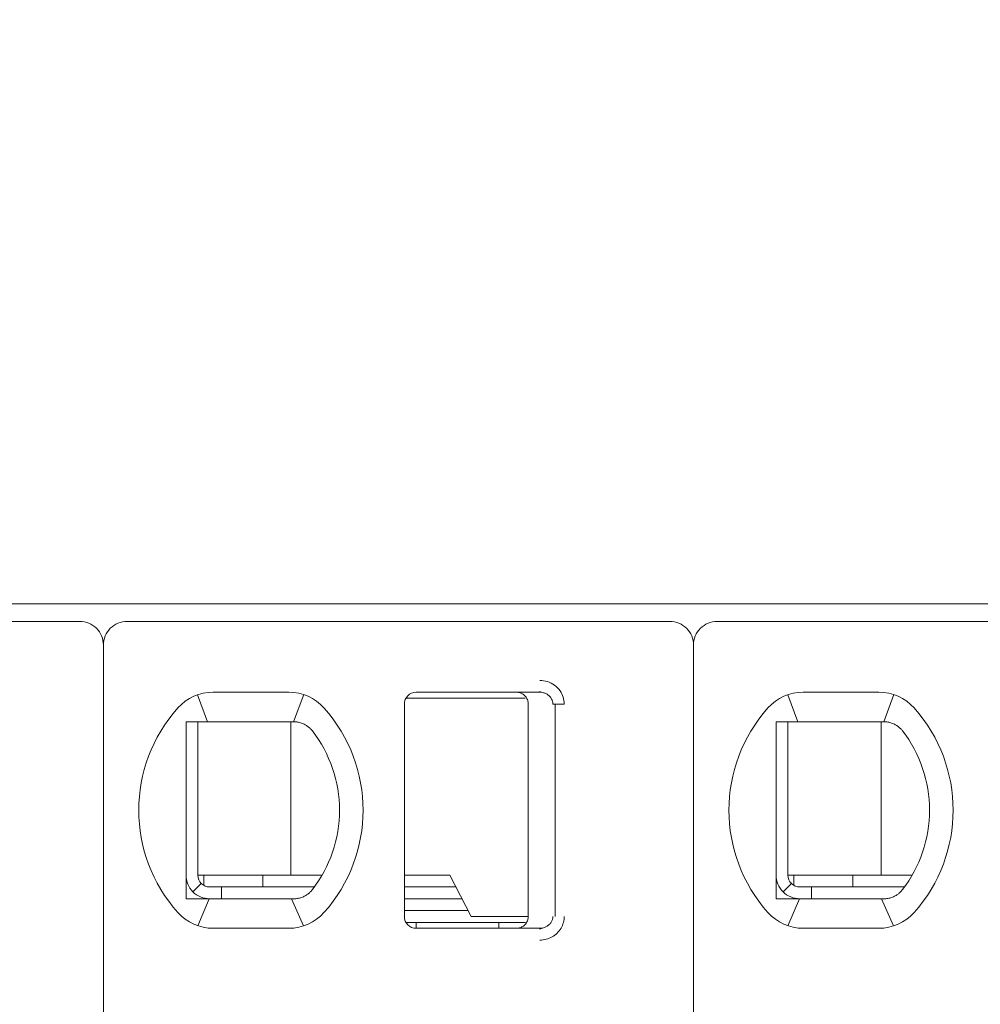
# Model space of a CAD drawing. Header units: millimetres. Extents: x -1114 to 1396, y -630 to 631.
# Tile 504 of 656: x 426.44 to 434.58, y -154.74 to -146.39. Entities that reach past the tile are written whole.
import ezdxf

# ---------------------------------------------------------------- set-up
doc = ezdxf.new("R2010")
doc.units = ezdxf.units.MM
doc.header["$MEASUREMENT"] = 0

msp = doc.modelspace()

# ---------------------------------------------------------------- linework, layer by layer
at = {"lineweight": 18}
for points, knots in [([(1038.9843, -629.7647), (1038.9843, -629.7647), (-1111.4882, -629.7647), (-1111.4882, -629.7647), (-1111.4882, -629.7647), (-1111.4882, -629.7647), (-1111.4882, 630.7883), (-1111.4882, 630.7883), (-1111.4882, 630.7883), (-1111.4882, 630.7883), (1038.9843, 630.7883), (1038.9843, 630.7883)], [0, 0, 0, 0, 0.333333, 0.333333, 0.333333, 0.333333, 0.666667, 0.666667, 0.666667, 0.666667, 1, 1, 1, 1]), ([(427.1538, -151.6916), (427.1538, -151.6386), (427.1327, -151.5877), (427.0952, -151.5502), (427.0952, -151.5502), (427.0577, -151.5127), (427.0068, -151.4916), (426.9538, -151.4916)], [0, 0, 0, 0, 0.5, 0.5, 0.5, 0.5, 1, 1, 1, 1]), ([(427.3538, -151.4916), (427.3007, -151.4916), (427.2498, -151.5127), (427.2123, -151.5502), (427.2123, -151.5502), (427.1748, -151.5877), (427.1538, -151.6386), (427.1538, -151.6916)], [0, 0, 0, 0, 0.5, 0.5, 0.5, 0.5, 1, 1, 1, 1]), ([(432.1538, -151.6916), (432.1538, -151.6386), (432.1327, -151.5877), (432.0952, -151.5502), (432.0952, -151.5502), (432.0577, -151.5127), (432.0068, -151.4916), (431.9538, -151.4916)], [0, 0, 0, 0, 0.5, 0.5, 0.5, 0.5, 1, 1, 1, 1]), ([(432.3538, -151.4916), (432.3007, -151.4916), (432.2498, -151.5127), (432.2123, -151.5502), (432.2123, -151.5502), (432.1748, -151.5877), (432.1538, -151.6386), (432.1538, -151.6916)], [0, 0, 0, 0, 0.5, 0.5, 0.5, 0.5, 1, 1, 1, 1]), ([(430.8512, -151.9916), (430.8732, -151.9915), (430.8944, -151.9947), (430.9155, -152.0015), (430.9155, -152.0015), (430.9366, -152.0083), (430.9576, -152.0186), (430.9762, -152.0322), (430.9762, -152.0322), (430.9947, -152.0458), (431.0108, -152.0628), (431.023, -152.08), (431.023, -152.08), (431.0352, -152.0972), (431.0435, -152.1147), (431.0492, -152.1333), (431.0492, -152.1333), (431.055, -152.1518), (431.0581, -152.1713), (431.0582, -152.1916)], [0, 0, 0, 0, 0.2, 0.2, 0.2, 0.2, 0.4, 0.4, 0.4, 0.4, 0.6, 0.6, 0.6, 0.6, 0.8, 0.8, 0.8, 0.8, 1, 1, 1, 1]), ([(429.8038, -152.0916), (429.7772, -152.0916), (429.7518, -152.1022), (429.733, -152.1209), (429.733, -152.1209), (429.7143, -152.1397), (429.7038, -152.1651), (429.7038, -152.1916)], [0, 0, 0, 0, 0.5, 0.5, 0.5, 0.5, 1, 1, 1, 1]), ([(429.8038, -152.0916), (429.7772, -152.0916), (429.7518, -152.1022), (429.733, -152.1209), (429.733, -152.1209), (429.7143, -152.1397), (429.7038, -152.1651), (429.7038, -152.1916)], [0, 0, 0, 0, 0.5, 0.5, 0.5, 0.5, 1, 1, 1, 1]), ([(430.7538, -152.1916), (430.7538, -152.1812), (430.7521, -152.1708), (430.7489, -152.1608), (430.7489, -152.1608), (430.7457, -152.1509), (430.7409, -152.1414), (430.7347, -152.133), (430.7347, -152.133), (430.7286, -152.1245), (430.7212, -152.117), (430.7127, -152.1109), (430.7127, -152.1109), (430.7043, -152.1047), (430.6948, -152.0999), (430.6849, -152.0966), (430.6849, -152.0966), (430.6749, -152.0933), (430.6643, -152.0916), (430.6538, -152.0916)], [0, 0, 0, 0, 0.2, 0.2, 0.2, 0.2, 0.4, 0.4, 0.4, 0.4, 0.6, 0.6, 0.6, 0.6, 0.8, 0.8, 0.8, 0.8, 1, 1, 1, 1]), ([(430.8512, -152.0916), (430.8599, -152.0916), (430.8687, -152.0926), (430.8772, -152.0945), (430.8772, -152.0945), (430.8855, -152.0963), (430.8937, -152.099), (430.9014, -152.1026), (430.9014, -152.1026), (430.909, -152.1061), (430.9162, -152.1104), (430.9227, -152.1154), (430.9227, -152.1154), (430.9289, -152.1202), (430.9345, -152.1256), (430.9395, -152.1315), (430.9395, -152.1315), (430.944, -152.137), (430.9479, -152.1429), (430.9512, -152.1491), (430.9512, -152.1491), (430.9544, -152.1553), (430.9569, -152.1619), (430.9587, -152.1687), (430.9587, -152.1687), (430.9607, -152.1762), (430.9617, -152.1839), (430.9617, -152.1916)], [0, 0, 0, 0, 0.142857, 0.142857, 0.142857, 0.142857, 0.285714, 0.285714, 0.285714, 0.285714, 0.428571, 0.428571, 0.428571, 0.428571, 0.571429, 0.571429, 0.571429, 0.571429, 0.714286, 0.714286, 0.714286, 0.714286, 0.857143, 0.857143, 0.857143, 0.857143, 1, 1, 1, 1]), ([(427.9152, -152.3416), (427.9085, -152.3416), (427.9017, -152.3416), (427.8948, -152.3416), (427.8948, -152.3416), (427.888, -152.3416), (427.8812, -152.3416), (427.8744, -152.3416), (427.8744, -152.3416), (427.8675, -152.3416), (427.8606, -152.3416), (427.8538, -152.3416)], [0, 0, 0, 0, 0.333333, 0.333333, 0.333333, 0.333333, 0.666667, 0.666667, 0.666667, 0.666667, 1, 1, 1, 1]), ([(427.8538, -152.3416), (427.8538, -152.3926), (427.8538, -152.4451), (427.8538, -152.5), (427.8538, -152.5), (427.8538, -152.5275), (427.8538, -152.5556), (427.8538, -152.5845), (427.8538, -152.5845), (427.8538, -152.599), (427.8538, -152.6136), (427.8538, -152.6286), (427.8538, -152.6286), (427.8538, -152.6435), (427.8538, -152.6587), (427.8538, -152.674), (427.8538, -152.674), (427.8538, -152.7048), (427.8538, -152.7364), (427.8538, -152.7691), (427.8538, -152.7691), (427.8538, -152.8018), (427.8538, -152.8356), (427.8538, -152.8709), (427.8538, -152.8709), (427.8538, -152.8886), (427.8538, -152.9066), (427.8538, -152.9247), (427.8538, -152.9247), (427.8538, -152.9428), (427.8538, -152.961), (427.8538, -152.9795), (427.8538, -152.9795), (427.8538, -152.9981), (427.8538, -153.0168), (427.8538, -153.0357), (427.8538, -153.0357), (427.8538, -153.0547), (427.8538, -153.074), (427.8538, -153.093), (427.8538, -153.093), (427.8538, -153.131), (427.8538, -153.1686), (427.8538, -153.2056), (427.8538, -153.2056), (427.8538, -153.2149), (427.8538, -153.2241), (427.8538, -153.2334), (427.8538, -153.2334), (427.8538, -153.2426), (427.8538, -153.2518), (427.8538, -153.2609), (427.8538, -153.2609), (427.8538, -153.2791), (427.8538, -153.2969), (427.8538, -153.3144), (427.8538, -153.3144), (427.8538, -153.3493), (427.8538, -153.383), (427.8538, -153.4156), (427.8538, -153.4156), (427.8538, -153.432), (427.8538, -153.448), (427.8538, -153.4639), (427.8538, -153.4639), (427.8538, -153.4798), (427.8538, -153.4954), (427.8538, -153.5107), (427.8538, -153.5107), (427.8538, -153.5414), (427.8538, -153.571), (427.8538, -153.5998), (427.8538, -153.5998), (427.8538, -153.6285), (427.8538, -153.6565), (427.8538, -153.6838), (427.8538, -153.6838), (427.8538, -153.7385), (427.8538, -153.7908), (427.8538, -153.8416)], [0, 0, 0, 0, 0.05, 0.05, 0.05, 0.05, 0.1, 0.1, 0.1, 0.1, 0.15, 0.15, 0.15, 0.15, 0.2, 0.2, 0.2, 0.2, 0.25, 0.25, 0.25, 0.25, 0.3, 0.3, 0.3, 0.3, 0.35, 0.35, 0.35, 0.35, 0.4, 0.4, 0.4, 0.4, 0.45, 0.45, 0.45, 0.45, 0.5, 0.5, 0.5, 0.5, 0.55, 0.55, 0.55, 0.55, 0.6, 0.6, 0.6, 0.6, 0.65, 0.65, 0.65, 0.65, 0.7, 0.7, 0.7, 0.7, 0.75, 0.75, 0.75, 0.75, 0.8, 0.8, 0.8, 0.8, 0.85, 0.85, 0.85, 0.85, 0.9, 0.9, 0.9, 0.9, 0.95, 0.95, 0.95, 0.95, 1, 1, 1, 1]), ([(428.0829, -152.3416), (428.0778, -152.3416), (428.0726, -152.3416), (428.0673, -152.3416), (428.0673, -152.3416), (428.0621, -152.3416), (428.0568, -152.3416), (428.0513, -152.3416), (428.0513, -152.3416), (428.0459, -152.3416), (428.0404, -152.3416), (428.0348, -152.3416), (428.0348, -152.3416), (428.0291, -152.3416), (428.0233, -152.3416), (428.0174, -152.3416), (428.0174, -152.3416), (428.0114, -152.3416), (428.0052, -152.3416), (427.999, -152.3416), (427.999, -152.3416), (427.9927, -152.3416), (427.9863, -152.3416), (427.9797, -152.3416), (427.9797, -152.3416), (427.9731, -152.3416), (427.9663, -152.3416), (427.9594, -152.3416), (427.9594, -152.3416), (427.9524, -152.3416), (427.9453, -152.3416), (427.938, -152.3416), (427.938, -152.3416), (427.9306, -152.3416), (427.923, -152.3416), (427.9152, -152.3416)], [0, 0, 0, 0, 0.111111, 0.111111, 0.111111, 0.111111, 0.222222, 0.222222, 0.222222, 0.222222, 0.333333, 0.333333, 0.333333, 0.333333, 0.444444, 0.444444, 0.444444, 0.444444, 0.555556, 0.555556, 0.555556, 0.555556, 0.666667, 0.666667, 0.666667, 0.666667, 0.777778, 0.777778, 0.777778, 0.777778, 0.888889, 0.888889, 0.888889, 0.888889, 1, 1, 1, 1]), ([(428.7246, -152.3416), (428.729, -152.3416), (428.7336, -152.3416), (428.7382, -152.3416), (428.7382, -152.3416), (428.7427, -152.3416), (428.7474, -152.3416), (428.7521, -152.3416), (428.7521, -152.3416), (428.7568, -152.3416), (428.7614, -152.3416), (428.7662, -152.3416)], [0, 0, 0, 0, 0.333333, 0.333333, 0.333333, 0.333333, 0.666667, 0.666667, 0.666667, 0.666667, 1, 1, 1, 1]), ([(428.7662, -152.3416), (428.7774, -152.3416), (428.7886, -152.3426), (428.7997, -152.3445), (428.7997, -152.3445), (428.8108, -152.3464), (428.8218, -152.3492), (428.8325, -152.353), (428.8325, -152.353), (428.8432, -152.3567), (428.8537, -152.3615), (428.8638, -152.3671)], [0, 0, 0, 0, 0.333333, 0.333333, 0.333333, 0.333333, 0.666667, 0.666667, 0.666667, 0.666667, 1, 1, 1, 1]), ([(428.8638, -152.3671), (428.8721, -152.3717), (428.8799, -152.3769), (428.8872, -152.3824), (428.8872, -152.3824), (428.8945, -152.388), (428.9013, -152.394), (428.9075, -152.4002), (428.9075, -152.4002), (428.9138, -152.4064), (428.9194, -152.4128), (428.9245, -152.4194)], [0, 0, 0, 0, 0.333333, 0.333333, 0.333333, 0.333333, 0.666667, 0.666667, 0.666667, 0.666667, 1, 1, 1, 1]), ([(432.9152, -152.3416), (432.9085, -152.3416), (432.9017, -152.3416), (432.8948, -152.3416), (432.8948, -152.3416), (432.888, -152.3416), (432.8812, -152.3416), (432.8744, -152.3416), (432.8744, -152.3416), (432.8675, -152.3416), (432.8606, -152.3416), (432.8538, -152.3416)], [0, 0, 0, 0, 0.333333, 0.333333, 0.333333, 0.333333, 0.666667, 0.666667, 0.666667, 0.666667, 1, 1, 1, 1]), ([(432.8538, -152.3416), (432.8538, -152.3926), (432.8538, -152.4451), (432.8538, -152.5), (432.8538, -152.5), (432.8538, -152.5275), (432.8538, -152.5556), (432.8538, -152.5845), (432.8538, -152.5845), (432.8538, -152.599), (432.8538, -152.6136), (432.8538, -152.6286), (432.8538, -152.6286), (432.8538, -152.6435), (432.8538, -152.6587), (432.8538, -152.674), (432.8538, -152.674), (432.8538, -152.7048), (432.8538, -152.7364), (432.8538, -152.7691), (432.8538, -152.7691), (432.8538, -152.8018), (432.8538, -152.8356), (432.8538, -152.8709), (432.8538, -152.8709), (432.8538, -152.8886), (432.8538, -152.9066), (432.8538, -152.9247), (432.8538, -152.9247), (432.8538, -152.9428), (432.8538, -152.961), (432.8538, -152.9795), (432.8538, -152.9795), (432.8538, -152.9981), (432.8538, -153.0168), (432.8538, -153.0357), (432.8538, -153.0357), (432.8538, -153.0547), (432.8538, -153.074), (432.8538, -153.093), (432.8538, -153.093), (432.8538, -153.131), (432.8538, -153.1686), (432.8538, -153.2056), (432.8538, -153.2056), (432.8538, -153.2149), (432.8538, -153.2241), (432.8538, -153.2334), (432.8538, -153.2334), (432.8538, -153.2426), (432.8538, -153.2518), (432.8538, -153.2609), (432.8538, -153.2609), (432.8538, -153.2791), (432.8538, -153.2969), (432.8538, -153.3144), (432.8538, -153.3144), (432.8538, -153.3493), (432.8538, -153.383), (432.8538, -153.4156), (432.8538, -153.4156), (432.8538, -153.432), (432.8538, -153.448), (432.8538, -153.4639), (432.8538, -153.4639), (432.8538, -153.4798), (432.8538, -153.4954), (432.8538, -153.5107), (432.8538, -153.5107), (432.8538, -153.5414), (432.8538, -153.571), (432.8538, -153.5998), (432.8538, -153.5998), (432.8538, -153.6285), (432.8538, -153.6565), (432.8538, -153.6838), (432.8538, -153.6838), (432.8538, -153.7385), (432.8538, -153.7908), (432.8538, -153.8416)], [0, 0, 0, 0, 0.05, 0.05, 0.05, 0.05, 0.1, 0.1, 0.1, 0.1, 0.15, 0.15, 0.15, 0.15, 0.2, 0.2, 0.2, 0.2, 0.25, 0.25, 0.25, 0.25, 0.3, 0.3, 0.3, 0.3, 0.35, 0.35, 0.35, 0.35, 0.4, 0.4, 0.4, 0.4, 0.45, 0.45, 0.45, 0.45, 0.5, 0.5, 0.5, 0.5, 0.55, 0.55, 0.55, 0.55, 0.6, 0.6, 0.6, 0.6, 0.65, 0.65, 0.65, 0.65, 0.7, 0.7, 0.7, 0.7, 0.75, 0.75, 0.75, 0.75, 0.8, 0.8, 0.8, 0.8, 0.85, 0.85, 0.85, 0.85, 0.9, 0.9, 0.9, 0.9, 0.95, 0.95, 0.95, 0.95, 1, 1, 1, 1]), ([(433.0829, -152.3416), (433.0778, -152.3416), (433.0726, -152.3416), (433.0673, -152.3416), (433.0673, -152.3416), (433.0621, -152.3416), (433.0568, -152.3416), (433.0513, -152.3416), (433.0513, -152.3416), (433.0459, -152.3416), (433.0404, -152.3416), (433.0348, -152.3416), (433.0348, -152.3416), (433.0291, -152.3416), (433.0233, -152.3416), (433.0174, -152.3416), (433.0174, -152.3416), (433.0114, -152.3416), (433.0052, -152.3416), (432.999, -152.3416), (432.999, -152.3416), (432.9927, -152.3416), (432.9863, -152.3416), (432.9797, -152.3416), (432.9797, -152.3416), (432.9731, -152.3416), (432.9663, -152.3416), (432.9594, -152.3416), (432.9594, -152.3416), (432.9524, -152.3416), (432.9453, -152.3416), (432.938, -152.3416), (432.938, -152.3416), (432.9306, -152.3416), (432.923, -152.3416), (432.9152, -152.3416)], [0, 0, 0, 0, 0.111111, 0.111111, 0.111111, 0.111111, 0.222222, 0.222222, 0.222222, 0.222222, 0.333333, 0.333333, 0.333333, 0.333333, 0.444444, 0.444444, 0.444444, 0.444444, 0.555556, 0.555556, 0.555556, 0.555556, 0.666667, 0.666667, 0.666667, 0.666667, 0.777778, 0.777778, 0.777778, 0.777778, 0.888889, 0.888889, 0.888889, 0.888889, 1, 1, 1, 1]), ([(433.7246, -152.3416), (433.729, -152.3416), (433.7336, -152.3416), (433.7382, -152.3416), (433.7382, -152.3416), (433.7427, -152.3416), (433.7474, -152.3416), (433.7521, -152.3416), (433.7521, -152.3416), (433.7568, -152.3416), (433.7614, -152.3416), (433.7662, -152.3416)], [0, 0, 0, 0, 0.333333, 0.333333, 0.333333, 0.333333, 0.666667, 0.666667, 0.666667, 0.666667, 1, 1, 1, 1]), ([(433.7662, -152.3416), (433.7774, -152.3416), (433.7886, -152.3426), (433.7997, -152.3445), (433.7997, -152.3445), (433.8108, -152.3464), (433.8218, -152.3492), (433.8325, -152.353), (433.8325, -152.353), (433.8432, -152.3567), (433.8537, -152.3615), (433.8638, -152.3671)], [0, 0, 0, 0, 0.333333, 0.333333, 0.333333, 0.333333, 0.666667, 0.666667, 0.666667, 0.666667, 1, 1, 1, 1]), ([(433.8638, -152.3671), (433.8721, -152.3717), (433.8799, -152.3769), (433.8872, -152.3824), (433.8872, -152.3824), (433.8945, -152.388), (433.9013, -152.394), (433.9075, -152.4002), (433.9075, -152.4002), (433.9138, -152.4064), (433.9194, -152.4128), (433.9245, -152.4194)], [0, 0, 0, 0, 0.333333, 0.333333, 0.333333, 0.333333, 0.666667, 0.666667, 0.666667, 0.666667, 1, 1, 1, 1]), ([(427.8538, -153.6416), (427.8538, -153.6947), (427.8748, -153.7456), (427.9123, -153.7831), (427.9123, -153.7831), (427.9498, -153.8206), (428.0007, -153.8416), (428.0538, -153.8416)], [0, 0, 0, 0, 0.5, 0.5, 0.5, 0.5, 1, 1, 1, 1]), ([(427.9538, -153.6416), (427.9538, -153.6682), (427.9643, -153.6936), (427.983, -153.7124), (427.983, -153.7124), (428.0018, -153.7311), (428.0272, -153.7416), (428.0538, -153.7416)], [0, 0, 0, 0, 0.5, 0.5, 0.5, 0.5, 1, 1, 1, 1]), ([(432.8538, -153.6416), (432.8538, -153.6947), (432.8748, -153.7456), (432.9123, -153.7831), (432.9123, -153.7831), (432.9498, -153.8206), (433.0007, -153.8416), (433.0538, -153.8416)], [0, 0, 0, 0, 0.5, 0.5, 0.5, 0.5, 1, 1, 1, 1]), ([(432.9538, -153.6416), (432.9538, -153.6682), (432.9643, -153.6936), (432.983, -153.7124), (432.983, -153.7124), (433.0018, -153.7311), (433.0272, -153.7416), (433.0538, -153.7416)], [0, 0, 0, 0, 0.5, 0.5, 0.5, 0.5, 1, 1, 1, 1]), ([(428.8638, -153.8162), (428.8537, -153.8218), (428.8432, -153.8266), (428.8325, -153.8303), (428.8325, -153.8303), (428.8217, -153.8341), (428.8108, -153.8369), (428.7997, -153.8388), (428.7997, -153.8388), (428.7886, -153.8407), (428.7774, -153.8416), (428.7662, -153.8416)], [0, 0, 0, 0, 0.333333, 0.333333, 0.333333, 0.333333, 0.666667, 0.666667, 0.666667, 0.666667, 1, 1, 1, 1]), ([(428.9245, -153.7639), (428.9191, -153.7708), (428.9133, -153.7774), (428.907, -153.7836), (428.907, -153.7836), (428.9007, -153.7899), (428.8939, -153.7958), (428.8867, -153.8012), (428.8867, -153.8012), (428.8795, -153.8067), (428.8719, -153.8117), (428.8638, -153.8162)], [0, 0, 0, 0, 0.333333, 0.333333, 0.333333, 0.333333, 0.666667, 0.666667, 0.666667, 0.666667, 1, 1, 1, 1]), ([(433.8638, -153.8162), (433.8537, -153.8218), (433.8432, -153.8266), (433.8325, -153.8303), (433.8325, -153.8303), (433.8217, -153.8341), (433.8108, -153.8369), (433.7997, -153.8388), (433.7997, -153.8388), (433.7886, -153.8407), (433.7774, -153.8416), (433.7662, -153.8416)], [0, 0, 0, 0, 0.333333, 0.333333, 0.333333, 0.333333, 0.666667, 0.666667, 0.666667, 0.666667, 1, 1, 1, 1]), ([(433.9245, -153.7639), (433.9191, -153.7708), (433.9133, -153.7774), (433.907, -153.7836), (433.907, -153.7836), (433.9007, -153.7899), (433.8939, -153.7958), (433.8867, -153.8012), (433.8867, -153.8012), (433.8795, -153.8067), (433.8719, -153.8117), (433.8638, -153.8162)], [0, 0, 0, 0, 0.333333, 0.333333, 0.333333, 0.333333, 0.666667, 0.666667, 0.666667, 0.666667, 1, 1, 1, 1]), ([(427.8538, -153.8416), (427.8606, -153.8416), (427.8675, -153.8416), (427.8744, -153.8416), (427.8744, -153.8416), (427.8812, -153.8416), (427.888, -153.8416), (427.8948, -153.8416), (427.8948, -153.8416), (427.9017, -153.8416), (427.9085, -153.8416), (427.9152, -153.8416)], [0, 0, 0, 0, 0.333333, 0.333333, 0.333333, 0.333333, 0.666667, 0.666667, 0.666667, 0.666667, 1, 1, 1, 1]), ([(427.9152, -153.8416), (427.923, -153.8416), (427.9306, -153.8416), (427.938, -153.8416), (427.938, -153.8416), (427.9453, -153.8416), (427.9524, -153.8416), (427.9594, -153.8416), (427.9594, -153.8416), (427.9663, -153.8416), (427.9731, -153.8416), (427.9797, -153.8416), (427.9797, -153.8416), (427.9863, -153.8416), (427.9927, -153.8416), (427.999, -153.8416), (427.999, -153.8416), (428.0052, -153.8416), (428.0114, -153.8416), (428.0173, -153.8416), (428.0173, -153.8416), (428.0233, -153.8416), (428.0291, -153.8416), (428.0348, -153.8416), (428.0348, -153.8416), (428.0404, -153.8416), (428.0459, -153.8416), (428.0513, -153.8416), (428.0513, -153.8416), (428.0567, -153.8416), (428.062, -153.8416), (428.0673, -153.8416), (428.0673, -153.8416), (428.0726, -153.8416), (428.0778, -153.8416), (428.0829, -153.8416)], [0, 0, 0, 0, 0.111111, 0.111111, 0.111111, 0.111111, 0.222222, 0.222222, 0.222222, 0.222222, 0.333333, 0.333333, 0.333333, 0.333333, 0.444444, 0.444444, 0.444444, 0.444444, 0.555556, 0.555556, 0.555556, 0.555556, 0.666667, 0.666667, 0.666667, 0.666667, 0.777778, 0.777778, 0.777778, 0.777778, 0.888889, 0.888889, 0.888889, 0.888889, 1, 1, 1, 1]), ([(428.7662, -153.8416), (428.7614, -153.8416), (428.7567, -153.8416), (428.7521, -153.8416), (428.7521, -153.8416), (428.7474, -153.8416), (428.7427, -153.8416), (428.7381, -153.8416), (428.7381, -153.8416), (428.7335, -153.8416), (428.729, -153.8416), (428.7246, -153.8416)], [0, 0, 0, 0, 0.333333, 0.333333, 0.333333, 0.333333, 0.666667, 0.666667, 0.666667, 0.666667, 1, 1, 1, 1]), ([(432.8538, -153.8416), (432.8606, -153.8416), (432.8675, -153.8416), (432.8744, -153.8416), (432.8744, -153.8416), (432.8812, -153.8416), (432.888, -153.8416), (432.8948, -153.8416), (432.8948, -153.8416), (432.9017, -153.8416), (432.9085, -153.8416), (432.9152, -153.8416)], [0, 0, 0, 0, 0.333333, 0.333333, 0.333333, 0.333333, 0.666667, 0.666667, 0.666667, 0.666667, 1, 1, 1, 1]), ([(432.9152, -153.8416), (432.923, -153.8416), (432.9306, -153.8416), (432.938, -153.8416), (432.938, -153.8416), (432.9453, -153.8416), (432.9524, -153.8416), (432.9594, -153.8416), (432.9594, -153.8416), (432.9663, -153.8416), (432.9731, -153.8416), (432.9797, -153.8416), (432.9797, -153.8416), (432.9863, -153.8416), (432.9927, -153.8416), (432.999, -153.8416), (432.999, -153.8416), (433.0052, -153.8416), (433.0114, -153.8416), (433.0173, -153.8416), (433.0173, -153.8416), (433.0233, -153.8416), (433.0291, -153.8416), (433.0348, -153.8416), (433.0348, -153.8416), (433.0404, -153.8416), (433.0459, -153.8416), (433.0513, -153.8416), (433.0513, -153.8416), (433.0567, -153.8416), (433.062, -153.8416), (433.0673, -153.8416), (433.0673, -153.8416), (433.0726, -153.8416), (433.0778, -153.8416), (433.0829, -153.8416)], [0, 0, 0, 0, 0.111111, 0.111111, 0.111111, 0.111111, 0.222222, 0.222222, 0.222222, 0.222222, 0.333333, 0.333333, 0.333333, 0.333333, 0.444444, 0.444444, 0.444444, 0.444444, 0.555556, 0.555556, 0.555556, 0.555556, 0.666667, 0.666667, 0.666667, 0.666667, 0.777778, 0.777778, 0.777778, 0.777778, 0.888889, 0.888889, 0.888889, 0.888889, 1, 1, 1, 1]), ([(433.7662, -153.8416), (433.7614, -153.8416), (433.7567, -153.8416), (433.7521, -153.8416), (433.7521, -153.8416), (433.7474, -153.8416), (433.7427, -153.8416), (433.7381, -153.8416), (433.7381, -153.8416), (433.7335, -153.8416), (433.729, -153.8416), (433.7246, -153.8416)], [0, 0, 0, 0, 0.333333, 0.333333, 0.333333, 0.333333, 0.666667, 0.666667, 0.666667, 0.666667, 1, 1, 1, 1]), ([(429.7038, -153.9916), (429.7038, -154.0182), (429.7143, -154.0436), (429.733, -154.0624), (429.733, -154.0624), (429.7518, -154.0811), (429.7772, -154.0916), (429.8038, -154.0916)], [0, 0, 0, 0, 0.5, 0.5, 0.5, 0.5, 1, 1, 1, 1]), ([(429.7038, -153.9916), (429.7038, -154.0182), (429.7143, -154.0436), (429.733, -154.0624), (429.733, -154.0624), (429.7518, -154.0811), (429.7772, -154.0916), (429.8038, -154.0916)], [0, 0, 0, 0, 0.5, 0.5, 0.5, 0.5, 1, 1, 1, 1]), ([(430.7538, -153.9916), (430.7538, -154.0021), (430.7521, -154.0125), (430.7489, -154.0225), (430.7489, -154.0225), (430.7457, -154.0324), (430.7409, -154.0419), (430.7347, -154.0503), (430.7347, -154.0503), (430.7286, -154.0588), (430.7212, -154.0663), (430.7127, -154.0724), (430.7127, -154.0724), (430.7043, -154.0786), (430.6948, -154.0834), (430.6849, -154.0867), (430.6849, -154.0867), (430.6749, -154.09), (430.6643, -154.0916), (430.6538, -154.0916)], [0, 0, 0, 0, 0.2, 0.2, 0.2, 0.2, 0.4, 0.4, 0.4, 0.4, 0.6, 0.6, 0.6, 0.6, 0.8, 0.8, 0.8, 0.8, 1, 1, 1, 1]), ([(430.9617, -153.9916), (430.9617, -154.0001), (430.9605, -154.0086), (430.9581, -154.0168), (430.9581, -154.0168), (430.9557, -154.025), (430.9523, -154.0329), (430.9478, -154.0402), (430.9478, -154.0402), (430.9432, -154.0476), (430.9376, -154.0545), (430.9311, -154.0606), (430.9311, -154.0606), (430.9245, -154.0669), (430.9171, -154.0724), (430.909, -154.0768), (430.909, -154.0768), (430.9005, -154.0816), (430.8912, -154.0853), (430.8817, -154.0878), (430.8817, -154.0878), (430.8717, -154.0903), (430.8614, -154.0916), (430.8512, -154.0916)], [0, 0, 0, 0, 0.166667, 0.166667, 0.166667, 0.166667, 0.333333, 0.333333, 0.333333, 0.333333, 0.5, 0.5, 0.5, 0.5, 0.666667, 0.666667, 0.666667, 0.666667, 0.833333, 0.833333, 0.833333, 0.833333, 1, 1, 1, 1]), ([(431.0582, -153.9916), (431.0582, -154.009), (431.056, -154.0258), (431.0515, -154.0424), (431.0515, -154.0424), (431.0469, -154.0589), (431.0401, -154.0752), (431.0313, -154.0903), (431.0313, -154.0903), (431.0225, -154.1055), (431.0117, -154.1193), (430.9988, -154.1319), (430.9988, -154.1319), (430.986, -154.1444), (430.9711, -154.1555), (430.9554, -154.1645), (430.9554, -154.1645), (430.9397, -154.1734), (430.9232, -154.18), (430.9059, -154.1846), (430.9059, -154.1846), (430.8885, -154.1891), (430.8703, -154.1915), (430.8512, -154.1916)], [0, 0, 0, 0, 0.166667, 0.166667, 0.166667, 0.166667, 0.333333, 0.333333, 0.333333, 0.333333, 0.5, 0.5, 0.5, 0.5, 0.666667, 0.666667, 0.666667, 0.666667, 0.833333, 0.833333, 0.833333, 0.833333, 1, 1, 1, 1])]:
    msp.add_open_spline(points, degree=3, knots=knots, dxfattribs=at)
for points in [[(412.3038, -151.3416), (412.3038, -151.3416), (452.0038, -151.3416), (452.0038, -151.3416)], [(426.9538, -151.4916), (426.9538, -151.4916), (422.3538, -151.4916), (422.3538, -151.4916)], [(431.9538, -151.4916), (431.9538, -151.4916), (427.3538, -151.4916), (427.3538, -151.4916)], [(436.9538, -151.4916), (436.9538, -151.4916), (432.3538, -151.4916), (432.3538, -151.4916)], [(427.1538, -151.6916), (427.1538, -151.6916), (427.1538, -162.1116), (427.1538, -162.1116)], [(427.1538, -151.6916), (427.1538, -151.6916), (427.1538, -162.1116), (427.1538, -162.1116)], [(432.1538, -151.6916), (432.1538, -151.6916), (432.1538, -162.1116), (432.1538, -162.1116)], [(432.1538, -151.6916), (432.1538, -151.6916), (432.1538, -162.1116), (432.1538, -162.1116)], [(428.0829, -152.0916), (427.9691, -152.0916), (427.8607, -152.1401), (427.7848, -152.225)], [(428.0829, -152.0916), (427.9691, -152.0916), (427.8607, -152.1401), (427.7848, -152.225)], [(427.9522, -152.1136), (427.9522, -152.1136), (428.0367, -152.3416), (428.0367, -152.3416)], [(428.0829, -152.0916), (428.0829, -152.0916), (428.7246, -152.0916), (428.7246, -152.0916)], [(428.0829, -152.0916), (428.0829, -152.0916), (428.7246, -152.0916), (428.7246, -152.0916)], [(429.0227, -152.225), (428.9468, -152.1401), (428.8384, -152.0916), (428.7246, -152.0916)], [(429.0227, -152.225), (428.9468, -152.1401), (428.8384, -152.0916), (428.7246, -152.0916)], [(428.851, -152.1121), (428.851, -152.1121), (428.7654, -152.3416), (428.7654, -152.3416)], [(430.3846, -152.1416), (430.3846, -152.1416), (429.7171, -152.1416), (429.7171, -152.1416)], [(429.8038, -152.0916), (429.8038, -152.0916), (430.8512, -152.0916), (430.8512, -152.0916)], [(430.8512, -152.0916), (430.8512, -152.0916), (429.8038, -152.0916), (429.8038, -152.0916)], [(430.7285, -152.1416), (430.7285, -152.1416), (430.3846, -152.1416), (430.3846, -152.1416)], [(430.8512, -152.0916), (430.8512, -152.0916), (430.7525, -152.0916), (430.7525, -152.0916)], [(430.8501, -152.0847), (430.8501, -152.0847), (430.8938, -152.0995), (430.8938, -152.0995)], [(433.0829, -152.0916), (432.9691, -152.0916), (432.8607, -152.1401), (432.7848, -152.225)], [(433.0829, -152.0916), (432.9691, -152.0916), (432.8607, -152.1401), (432.7848, -152.225)], [(432.9522, -152.1136), (432.9522, -152.1136), (433.0367, -152.3416), (433.0367, -152.3416)], [(433.0829, -152.0916), (433.0829, -152.0916), (433.7246, -152.0916), (433.7246, -152.0916)], [(433.0829, -152.0916), (433.0829, -152.0916), (433.7246, -152.0916), (433.7246, -152.0916)], [(434.0227, -152.225), (433.9468, -152.1401), (433.8384, -152.0916), (433.7246, -152.0916)], [(434.0227, -152.225), (433.9468, -152.1401), (433.8384, -152.0916), (433.7246, -152.0916)], [(433.851, -152.1121), (433.851, -152.1121), (433.7654, -152.3416), (433.7654, -152.3416)], [(427.7848, -152.225), (427.3434, -152.7185), (427.3434, -153.4648), (427.7848, -153.9583)], [(427.7848, -152.225), (427.3434, -152.7185), (427.3434, -153.4648), (427.7848, -153.9583)], [(429.0227, -153.9583), (429.4641, -153.4648), (429.4641, -152.7185), (429.0227, -152.225)], [(429.0227, -153.9583), (429.4641, -153.4648), (429.4641, -152.7185), (429.0227, -152.225)], [(429.7038, -153.9916), (429.7038, -153.9916), (429.7038, -152.1916), (429.7038, -152.1916)], [(429.7038, -153.9916), (429.7038, -153.9916), (429.7038, -152.1916), (429.7038, -152.1916)], [(430.7538, -153.9916), (430.7538, -153.9916), (430.7538, -152.1916), (430.7538, -152.1916)], [(430.9617, -152.1916), (430.9617, -152.1916), (431.0582, -152.1916), (431.0582, -152.1916)], [(430.9815, -153.9916), (430.9815, -153.9916), (430.9815, -152.1916), (430.9815, -152.1916)], [(432.7848, -152.225), (432.3434, -152.7185), (432.3434, -153.4648), (432.7848, -153.9583)], [(432.7848, -152.225), (432.3434, -152.7185), (432.3434, -153.4648), (432.7848, -153.9583)], [(434.0227, -153.9583), (434.4641, -153.4648), (434.4641, -152.7185), (434.0227, -152.225)], [(434.0227, -153.9583), (434.4641, -153.4648), (434.4641, -152.7185), (434.0227, -152.225)], [(427.9538, -152.3417), (427.9538, -152.3417), (427.9538, -153.6416), (427.9538, -153.6416)], [(428.7246, -152.3416), (428.7246, -152.3416), (428.0829, -152.3416), (428.0829, -152.3416)], [(428.7428, -152.3417), (428.7428, -152.3417), (428.7428, -153.6416), (428.7428, -153.6416)], [(432.9538, -152.3417), (432.9538, -152.3417), (432.9538, -153.6416), (432.9538, -153.6416)], [(433.7246, -152.3416), (433.7246, -152.3416), (433.0829, -152.3416), (433.0829, -152.3416)], [(433.7428, -152.3417), (433.7428, -152.3417), (433.7428, -153.6416), (433.7428, -153.6416)], [(429.1538, -153.0916), (429.1538, -152.8484), (429.0731, -152.612), (428.9245, -152.4194)], [(434.1538, -153.0916), (434.1538, -152.8484), (434.0731, -152.612), (433.9245, -152.4194)], [(428.9245, -153.7639), (429.0731, -153.5713), (429.1538, -153.3349), (429.1538, -153.0917)], [(433.9245, -153.7639), (434.0731, -153.5713), (434.1538, -153.3349), (434.1538, -153.0917)], [(427.9538, -153.6416), (427.9538, -153.6416), (428.7133, -153.6416), (428.7133, -153.6416)], [(428.0038, -153.7282), (428.0038, -153.7282), (428.0038, -153.6416), (428.0038, -153.6416)], [(428.5038, -153.7416), (428.5038, -153.7416), (428.5038, -153.6416), (428.5038, -153.6416)], [(428.7133, -153.6416), (428.7133, -153.6416), (428.7641, -153.6416), (428.7641, -153.6416)], [(429.0064, -153.6416), (429.0064, -153.6416), (428.7641, -153.6416), (428.7641, -153.6416)], [(430.0881, -153.6416), (430.0881, -153.6416), (429.7038, -153.6416), (429.7038, -153.6416)], [(430.2686, -153.9916), (430.2686, -153.9916), (430.0881, -153.6416), (430.0881, -153.6416)], [(432.9538, -153.6416), (432.9538, -153.6416), (433.7133, -153.6416), (433.7133, -153.6416)], [(433.0038, -153.7282), (433.0038, -153.7282), (433.0038, -153.6416), (433.0038, -153.6416)], [(433.5038, -153.7416), (433.5038, -153.7416), (433.5038, -153.6416), (433.5038, -153.6416)], [(433.7133, -153.6416), (433.7133, -153.6416), (433.7641, -153.6416), (433.7641, -153.6416)], [(434.0064, -153.6416), (434.0064, -153.6416), (433.7641, -153.6416), (433.7641, -153.6416)], [(427.983, -153.7124), (427.983, -153.7124), (427.9123, -153.7831), (427.9123, -153.7831)], [(432.983, -153.7124), (432.983, -153.7124), (432.9123, -153.7831), (432.9123, -153.7831)], [(428.1538, -153.7416), (428.1538, -153.7416), (428.0538, -153.7416), (428.0538, -153.7416)], [(428.1538, -153.7416), (428.1538, -153.7416), (428.1538, -153.8416), (428.1538, -153.8416)], [(428.1538, -153.7416), (428.1538, -153.7416), (428.9412, -153.7416), (428.9412, -153.7416)], [(429.7038, -153.7416), (429.7038, -153.7416), (430.1397, -153.7416), (430.1397, -153.7416)], [(433.1538, -153.7416), (433.1538, -153.7416), (433.0538, -153.7416), (433.0538, -153.7416)], [(433.1538, -153.7416), (433.1538, -153.7416), (433.1538, -153.8416), (433.1538, -153.8416)], [(433.1538, -153.7416), (433.1538, -153.7416), (433.9412, -153.7416), (433.9412, -153.7416)], [(427.9532, -154.07), (427.9532, -154.07), (428.0506, -153.8417), (428.0506, -153.8417)], [(428.0829, -153.8416), (428.0829, -153.8416), (428.7246, -153.8416), (428.7246, -153.8416)], [(428.7476, -153.8416), (428.7476, -153.8416), (428.8488, -154.0719), (428.8488, -154.0719)], [(430.1912, -153.8416), (430.1912, -153.8416), (429.7038, -153.8416), (429.7038, -153.8416)], [(432.9532, -154.07), (432.9532, -154.07), (433.0506, -153.8417), (433.0506, -153.8417)], [(433.0829, -153.8416), (433.0829, -153.8416), (433.7246, -153.8416), (433.7246, -153.8416)], [(433.8488, -154.0719), (433.8488, -154.0719), (433.7476, -153.8416), (433.7476, -153.8416)], [(427.7848, -153.9583), (427.8607, -154.0432), (427.9691, -154.0916), (428.0829, -154.0916)], [(427.7848, -153.9583), (427.8607, -154.0432), (427.9691, -154.0916), (428.0829, -154.0916)], [(428.7246, -154.0916), (428.8384, -154.0916), (428.9468, -154.0432), (429.0227, -153.9583)], [(428.7246, -154.0916), (428.8384, -154.0916), (428.9468, -154.0432), (429.0227, -153.9583)], [(430.2428, -153.9416), (430.2428, -153.9416), (429.7038, -153.9416), (429.7038, -153.9416)], [(432.7848, -153.9583), (432.8607, -154.0432), (432.9691, -154.0916), (433.0829, -154.0916)], [(432.7848, -153.9583), (432.8607, -154.0432), (432.9691, -154.0916), (433.0829, -154.0916)], [(433.7246, -154.0916), (433.8384, -154.0916), (433.9468, -154.0432), (434.0227, -153.9583)], [(433.7246, -154.0916), (433.8384, -154.0916), (433.9468, -154.0432), (434.0227, -153.9583)], [(430.7303, -154.0416), (430.7303, -154.0416), (429.7172, -154.0416), (429.7172, -154.0416)], [(429.8038, -154.0916), (429.8038, -154.0916), (429.8038, -154.0416), (429.8038, -154.0416)], [(430.2686, -153.9916), (430.2686, -153.9916), (430.3846, -153.9916), (430.3846, -153.9916)], [(430.3846, -153.9916), (430.3846, -153.9916), (430.7472, -153.9916), (430.7472, -153.9916)], [(430.5038, -154.0416), (430.5038, -154.0416), (430.5038, -154.0916), (430.5038, -154.0916)], [(428.0829, -154.0916), (428.0829, -154.0916), (428.7246, -154.0916), (428.7246, -154.0916)], [(428.7246, -154.0916), (428.7246, -154.0916), (428.0829, -154.0916), (428.0829, -154.0916)], [(429.8038, -154.0916), (429.8038, -154.0916), (430.8512, -154.0916), (430.8512, -154.0916)], [(429.8038, -154.0916), (429.8038, -154.0916), (430.8512, -154.0916), (430.8512, -154.0916)], [(430.8734, -154.0896), (430.8734, -154.0896), (430.8501, -154.0986), (430.8501, -154.0986)], [(430.8512, -154.0985), (430.8512, -154.0985), (430.8512, -154.0916), (430.8512, -154.0916)], [(433.0829, -154.0916), (433.0829, -154.0916), (433.7246, -154.0916), (433.7246, -154.0916)], [(433.7246, -154.0916), (433.7246, -154.0916), (433.0829, -154.0916), (433.0829, -154.0916)]]:
    msp.add_open_spline(points, degree=3, dxfattribs=at)

doc.saveas('drawing.dxf')
